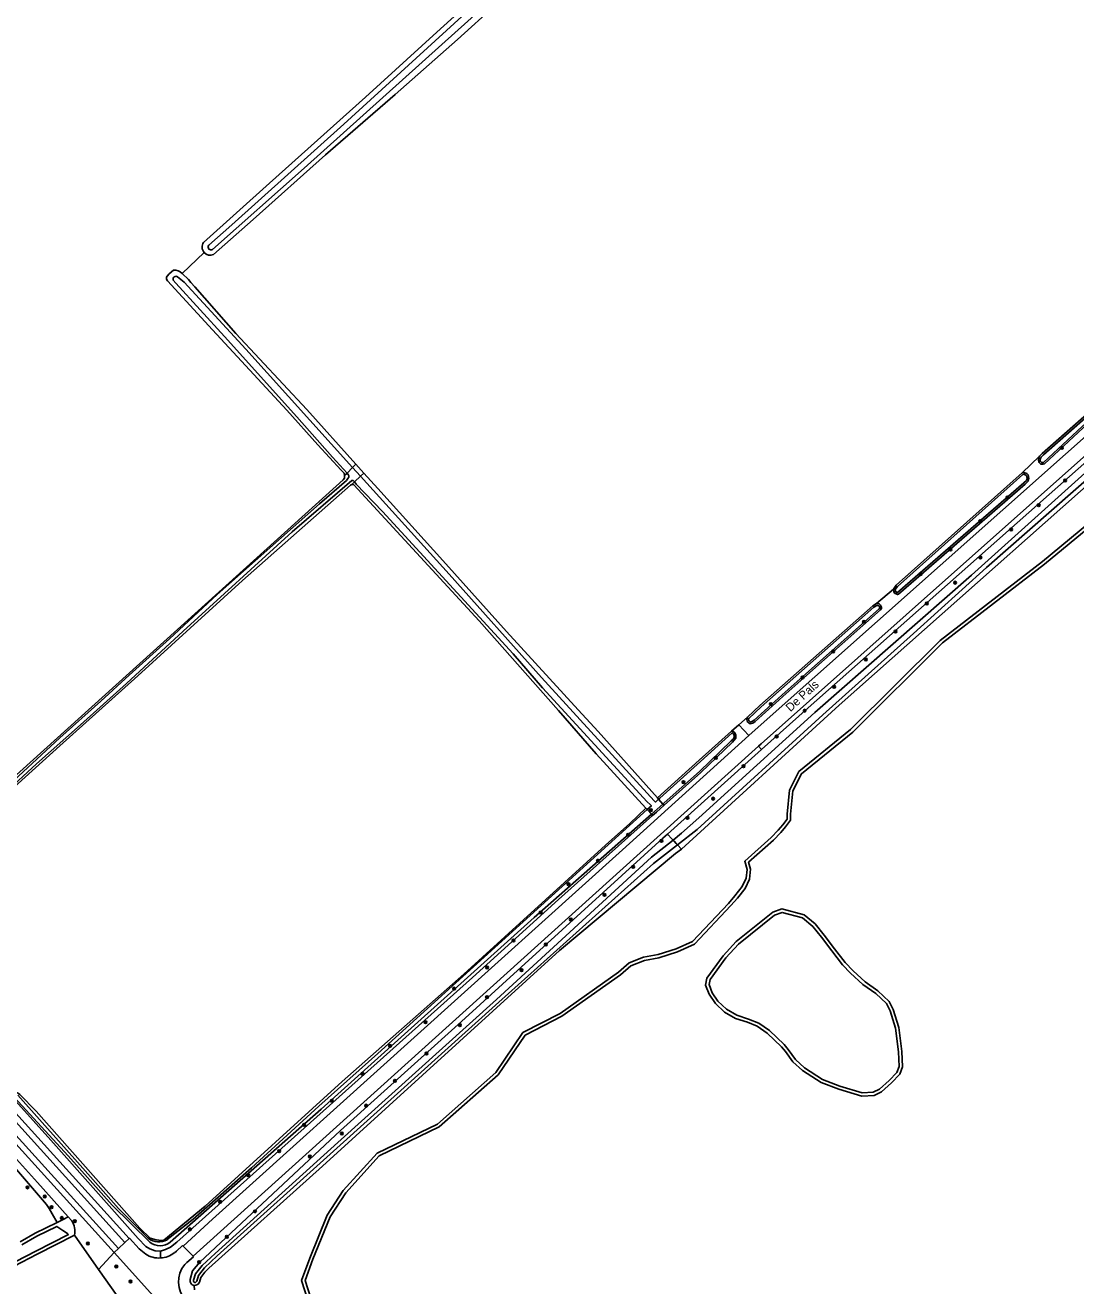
# Model space of a CAD drawing. Extents: x 136000 to 141014, y 402000 to 403500.
# Drawn here: x 140402.6 to 140713.2, y 402186.5 to 402559.2 of the extents above; entities that cross this region are included whole.
import ezdxf

# ---------------------------------------------------------------- set-up
doc = ezdxf.new("R2010")
doc.units = 0
for name, color, linetype in [('gg-anno-openbare ruimte label', 7, 'Continuous'), ('gg-knt-bronhoudergrens', 7, 'Continuous'), ('gg-knt-onverhard', 7, 'Continuous'), ('gg-knt-verharding', 7, 'Continuous'), ('gg-knt-verharding nz', 7, 'Continuous'), ('gg-kntw-bovenkant insteek waterloop', 7, 'Continuous'), ('gg-kntw-waterlijn', 7, 'Continuous'), ('gt-grn-groengrens', 7, 'Continuous'), ('gt-grn-vlakafsluiter', 7, 'Continuous'), ('gt-symb-boom', 7, 'Continuous'), ('gx-grn-maaiveld', 7, 'Continuous')]:
    doc.layers.add(name, color=color, linetype=linetype)

# ---------------------------------------------------------------- blocks, each defined once
blk = doc.blocks.new('gt0-BOOM')
at = {"layer": 'gt-symb-boom'}
for radius in [0.4, 0.2]:
    blk.add_circle((0, 0), radius, dxfattribs=at)

msp = doc.modelspace()

# ---------------------------------------------------------------- linework, layer by layer
at = {"layer": 'gg-knt-bronhoudergrens'}
for p, q in [((140702.56, 402431.77), (140697.4, 402426.83)), ((140659.34, 402392.49), (140654.34, 402388.16)), ((140613.6, 402352.33), (140611.48, 402350.47)), ((140613.6, 402352.33), (140616.17, 402354.57))]:
    msp.add_line(p, q, dxfattribs=at)
at = {"layer": 'gg-knt-onverhard'}
msp.add_line((140448.96, 402485.77), (140455.5, 402491.98), dxfattribs=at)
at = {"layer": 'gg-knt-verharding'}
for p, q in [((140428.89, 402196.34), (140348.51, 402285.04)), ((140433.33, 402200.45), (140391.85, 402246.26)), ((140430.13, 402197.48), (140432.07, 402199.3)), ((140432.07, 402199.3), (140433.33, 402200.45)), ((140428.85, 402196.3), (140428.89, 402196.34)), ((140428.89, 402196.34), (140430.13, 402197.48)), ((140449.25, 402198.24), (140449.12, 402198.37)), ((140449.25, 402198.24), (140452.21, 402195.26)), ((140452.21, 402195.26), (140452.33, 402195.08))]:
    msp.add_line(p, q, dxfattribs=at)
for points in [[(140619.43, 402346.05), (140620.22, 402346.76), (140663.1, 402384.9), (140807.85, 402513.53)], [(140784.32, 402498.22), (140617.54, 402350.02), (140616.61, 402349.18)], [(140616.61, 402349.18), (140579.21, 402315.34), (140457.99, 402206.21), (140449.25, 402198.24)], [(140452.21, 402195.26), (140583.46, 402313.57), (140619.43, 402346.05)], [(140433.33, 402200.45), (140433.44, 402200.53), (140436.32, 402197.39), (140438.23, 402195.81)], [(140447.67, 402175.61), (140447.63, 402175.57), (140428.85, 402196.3)], [(140446.68, 402196.21), (140447.32, 402196.75), (140449.12, 402198.37)], [(140449.78, 402192.78), (140450.41, 402193.41), (140452.33, 402195.08)]]:
    msp.add_lwpolyline(points, dxfattribs=at)
for centre, radius, start, end in [((140442.16, 402202.14), 7.45, 238.1843, 273.6453), ((140442.16, 402202.14), 7.45, 273.6037, 307.2786), ((140455.63, 402187.69), 7.75, 138.9322, 224.9792)]:
    msp.add_arc(centre, radius, start, end, dxfattribs=at)
at = {"layer": 'gg-knt-verharding nz'}
for p, q in [((140430.13, 402197.48), (140344.36, 402292.14)), ((140432.07, 402199.3), (140346.35, 402293.95))]:
    msp.add_line(p, q, dxfattribs=at)
at = {"layer": 'gg-kntw-bovenkant insteek waterloop'}
for p, q in [((140500.37, 402429.4), (140502.74, 402426.75)), ((140592.54, 402320.04), (140620.33, 402345.05)), ((140594.88, 402314.32), (140596.63, 402315.59)), ((140415.3, 402206.85), (140416.35, 402205.68))]:
    msp.add_line(p, q, dxfattribs=at)
for points in [[(140708.28, 402721.57), (140698.57, 402713.44), (140650.25, 402670.14), (140623.54, 402645.95), (140600.96, 402625.88), (140575.57, 402603.55), (140548.14, 402578.82), (140524.3, 402557.09), (140503.2, 402537.91), (140474.86, 402512.43), (140455.3, 402494.96)], [(140458.26, 402491.36), (140469.95, 402501.73), (140491.37, 402520.82), (140511.97, 402538.68), (140530.43, 402554.98), (140553.11, 402575.54), (140577.88, 402597.45), (140599.59, 402618.05), (140621.27, 402637.72), (140644.92, 402658.79), (140675.08, 402686.08), (140698.22, 402706.59), (140709.92, 402716.56)], [(140596.63, 402315.59), (140643.26, 402358.18), (140745.13, 402448.46), (140772.59, 402472.21), (140792.33, 402488.71), (140807.2, 402499.66), (140811.85, 402501.83), (140826.06, 402506.33), (140846.03, 402512.89), (140947.29, 402538.7), (140949.04, 402538.76), (140954.57, 402539.55), (140958.52, 402540.16), (141000, 402551.32)], [(140620.33, 402345.05), (140634.06, 402357.4), (140767.13, 402475.11), (140796.87, 402501.96), (140811.97, 402511.7), (140817.03, 402513.74)], [(140497.02, 402426), (140496.89, 402426.73), (140496.02, 402427.59), (140489.14, 402435.1), (140479.96, 402445.33), (140457.93, 402469.09), (140444.62, 402483.62), (140444.4, 402484.1), (140444.4, 402484.66), (140444.58, 402485.03), (140445.15, 402485.64), (140446.4, 402486.79)], [(140448.96, 402485.77), (140450.9, 402483.99), (140451.57, 402483.1), (140452.77, 402481.79), (140464.91, 402468.05), (140485.87, 402445.55), (140500.37, 402429.4)], [(140740.15, 402464.99), (140740.74, 402464.8), (140741.45, 402464.18), (140741.59, 402463.88), (140741.21, 402463.37), (140740.65, 402462.72), (140715.43, 402440.13), (140703.97, 402429.5), (140703.56, 402429.35), (140702.89, 402429.39), (140702.38, 402429.93), (140702.2, 402430.59), (140702.29, 402431.26), (140702.56, 402431.77)], [(140740.15, 402464.99), (140723.92, 402450.67), (140703.32, 402432.56), (140702.56, 402431.77)], [(140360.03, 402300.58), (140359.6, 402300.98), (140359.36, 402301.86), (140359.67, 402302.26), (140393.77, 402332.02), (140450.68, 402383.32), (140496.6, 402424.75), (140497.01, 402425.29), (140497.02, 402426)], [(140502.74, 402426.75), (140506.83, 402422.2), (140526.97, 402399.91), (140544.92, 402379.96), (140566.06, 402356.75), (140572, 402350.4), (140589.52, 402330.71)], [(140697.4, 402426.83), (140697.93, 402426.92), (140698.77, 402426.61), (140699.16, 402426.28), (140699.38, 402425.15), (140699.15, 402424.34), (140698.23, 402423.49), (140660.84, 402391), (140660.51, 402390.82), (140659.67, 402391.3), (140659.44, 402391.8), (140659.34, 402392.49)], [(140697.4, 402426.83), (140660.12, 402393.59), (140659.34, 402392.49)], [(140499.16, 402423.39), (140498.79, 402423.21), (140466.83, 402395.05), (140435.85, 402366.77), (140412.82, 402346.14), (140381.99, 402318.37), (140362.16, 402300.29), (140361.5, 402299.97), (140360.76, 402300.04), (140360.03, 402300.58)], [(140490.3, 402169.47), (140484.31, 402188.04), (140486.73, 402194.69), (140491.87, 402207.37), (140496.62, 402214.62), (140506.64, 402225.74), (140524.45, 402234.31), (140541.72, 402249.55), (140549.78, 402261.39), (140560.76, 402267.02), (140578.03, 402279.2), (140581.15, 402281.93), (140585.41, 402283.63), (140589.75, 402284.44), (140595.06, 402286.11), (140599.9, 402288.31), (140610.52, 402299.55), (140612.45, 402301.73), (140614.59, 402304.53), (140615.81, 402306.95), (140616.09, 402309.55), (140615.35, 402312.02), (140623.19, 402318.99), (140625.25, 402321.16), (140626.65, 402322.78), (140627.93, 402324.49), (140627.92, 402325.96), (140628.55, 402333.05), (140631.39, 402338.53), (140646.66, 402350.95), (140673.14, 402377.29), (140703.36, 402400.65), (140730.8, 402423.26)], [(140499.16, 402423.39), (140499.71, 402423.29), (140536.81, 402383.05), (140560.28, 402356.61), (140571.37, 402343.76), (140586.09, 402327.7)], [(140654.34, 402388.16), (140655.11, 402388.12), (140655.51, 402387.74), (140655.83, 402387.11), (140655.78, 402386.72), (140655.51, 402386.33), (140627.65, 402361.6), (140618.42, 402353.34), (140617.71, 402352.83), (140616.91, 402352.61), (140616.06, 402353.32), (140615.93, 402354.15), (140616.17, 402354.57)], [(140654.34, 402388.16), (140653.24, 402387.52), (140619.86, 402358.03), (140616.17, 402354.57)], [(140611.48, 402350.47), (140601.92, 402341.88), (140589.52, 402330.71)], [(140611.48, 402350.47), (140611.85, 402350.45), (140612.35, 402350.08), (140612.76, 402349.36), (140612.75, 402348.39), (140612.27, 402347.77), (140611.73, 402347.21), (140602.33, 402338.2), (140591.49, 402328.54)], [(140400.26, 402243.57), (140400.59, 402243.37), (140400.96, 402243.02), (140405.79, 402238.08), (140436.49, 402203.54), (140439.56, 402200.56), (140441.29, 402200.04), (140442.84, 402199.86), (140443.62, 402199.93), (140455.84, 402210.05), (140496.32, 402246.91), (140532.33, 402278.6), (140574.14, 402316.79), (140581.41, 402323.18), (140586.09, 402327.7)], [(140442.63, 402196.76), (140444.09, 402197.21), (140445.56, 402197.88), (140447.42, 402199.38), (140486.95, 402234.72), (140534.8, 402277.62), (140560.27, 402300.66), (140575.24, 402314.05), (140588.1, 402325.52)], [(140591.49, 402328.54), (140589.24, 402326.53), (140588.1, 402325.52)], [(140451.37, 402188.39), (140452.03, 402190.88), (140454.23, 402193.44), (140495.82, 402232.4), (140531.57, 402264.58), (140591.15, 402318.78), (140592.54, 402320.04)], [(140594.88, 402314.32), (140560.6, 402285.6), (140490.46, 402221.83), (140456.89, 402191.68), (140455.74, 402190.51), (140454.48, 402188.97), (140454.1, 402187.6)], [(140655.23, 402244.63), (140658.06, 402247.19), (140660.36, 402249.59), (140661.03, 402251.34), (140660.84, 402255.7), (140659.97, 402262.64), (140658.36, 402267.77), (140657.24, 402269.93), (140654.12, 402272.92), (140650.31, 402275.55), (140646.67, 402278.93), (140644.3, 402281.4), (140641.09, 402285.49), (140638.08, 402289.57), (140635.46, 402292.75), (140632.46, 402295.25), (140626.41, 402296.86), (140624.11, 402296.04), (140613.51, 402287.52), (140609.79, 402283.42), (140605.08, 402277.07), (140604.8, 402275.52), (140605.75, 402273.13), (140607.43, 402270.59), (140609.99, 402268.24), (140613.03, 402266.47), (140616.48, 402265.34), (140619.52, 402264.12), (140622.65, 402261.97), (140627, 402257.81), (140628.17, 402256.38), (140630.35, 402253.41), (140633.05, 402250.93), (140638.36, 402247.51), (140643.52, 402245.52), (140650.08, 402243.53), (140653.35, 402243.75), (140655.23, 402244.63)], [(140411.98, 402205.19), (140410.57, 402207.77), (140409.68, 402209.33), (140408.91, 402210.5), (140386.28, 402236.75), (140353.67, 402272.88), (140349.87, 402277.63)], [(140415.3, 402206.85), (140406.19, 402217.07), (140384.87, 402240.7), (140351.13, 402278.94)], [(140442.63, 402196.76), (140440.96, 402196.81), (140439.4, 402197.44), (140438.24, 402198.13), (140435.96, 402200.46), (140410.19, 402229.53), (140398.82, 402242.13), (140398.58, 402242.6), (140398.78, 402242.96), (140399.12, 402243.33), (140400.26, 402243.57)], [(140411.98, 402205.19), (140405.57, 402202.08), (140401.13, 402199.52)], [(140397.08, 402191.13), (140406.15, 402195.87), (140417.11, 402201.47)]]:
    msp.add_lwpolyline(points, dxfattribs=at)
for centre, radius, start, end in [((140457.31, 402493.6), 2.43, 146.0206, 221.9212), ((140457.31, 402493.6), 2.43, 221.9178, 292.8394), ((140446.52, 402483.37), 3.42, 44.4817, 91.9772), ((140412.04, 402202.73), 5.23, 346.0721, 34.3338), ((140452.74, 402188), 1.42, 163.9223, 263.1057), ((140452.74, 402188), 1.42, 263.1123, 343.9231)]:
    msp.add_arc(centre, radius, start, end, dxfattribs=at)
at = {"layer": 'gg-kntw-waterlijn'}
for p, q in [((140501.76, 402425.83), (140499.41, 402428.43)), ((140587.74, 402325.9), (140591.15, 402328.91))]:
    msp.add_line(p, q, dxfattribs=at)
for points in [[(140456.87, 402494.11), (140463.65, 402500.16), (140496.77, 402529.9), (140535.06, 402564.84), (140563.97, 402590.42), (140594.21, 402617.63), (140624.35, 402644.58), (140654.07, 402671.65), (140689.08, 402702.91), (140708.83, 402720.47), (140709.1, 402721.41), (140708.94, 402722.04)], [(140457.98, 402492.85), (140485.07, 402516.88), (140525.73, 402553.45), (140591.27, 402612.29), (140623.1, 402641.03), (140656.33, 402670.88), (140689.78, 402701.24), (140707.84, 402717.02), (140709.69, 402718.88), (140710.35, 402719.62), (140710.42, 402720.21), (140710.5, 402720.66), (140709.62, 402722.52)], [(140594.14, 402318.28), (140596.7, 402320.34), (140601.82, 402324.86), (140636.08, 402355.98), (140682.44, 402396.59), (140730.75, 402440.08), (140775.33, 402479.68), (140795.94, 402498.23), (140797.78, 402499.81), (140800.4, 402501.35), (140804.53, 402503.52), (140812.44, 402506.62), (140820.83, 402509.41), (140831.36, 402513.17), (140865.75, 402522.33), (140892.32, 402529.02), (140935.67, 402540.55), (140944.14, 402542.36), (140947.06, 402542.52), (140951.2, 402542.62), (140953.95, 402543.01), (140957.68, 402543.88), (140964.27, 402545.74), (141000, 402554.95)], [(140497.74, 402426.73), (140493.45, 402431.47), (140482.87, 402443.4), (140461.55, 402467.1), (140447.11, 402482.94), (140446.37, 402483.83)], [(140499.41, 402428.43), (140467.78, 402463.42), (140449.59, 402483.21), (140447.66, 402484.78)], [(140739.95, 402464.14), (140724.25, 402450.29), (140703.67, 402432.2), (140702.97, 402431.47), (140702.78, 402431.11), (140702.71, 402430.63), (140702.83, 402430.18), (140703.12, 402429.88), (140703.49, 402429.86), (140703.71, 402429.93), (140715.09, 402440.5), (140740.93, 402463.64)], [(140395.09, 402332.17), (140412.85, 402348.48), (140424.97, 402359.31), (140433.35, 402366.99), (140445.28, 402377.71), (140459.36, 402390.84), (140489.64, 402417.71), (140497.55, 402424.61), (140498.03, 402425.14), (140498.28, 402425.57), (140498.32, 402425.98)], [(140497.74, 402426.73), (140498.09, 402426.34), (140498.32, 402425.98)], [(140595.45, 402316.85), (140601.29, 402321.4), (140638.48, 402355.25), (140665.29, 402379.3), (140686.89, 402398.82), (140718.92, 402426.9)], [(140660.05, 402391.66), (140660.52, 402391.39), (140660.56, 402391.41), (140697.89, 402423.86), (140698.71, 402424.61), (140698.87, 402425.17), (140698.71, 402426.01), (140698.52, 402426.17), (140697.88, 402426.4), (140697.63, 402426.36), (140660.49, 402393.25), (140659.86, 402392.36), (140659.92, 402391.94), (140660.05, 402391.66)], [(140499.52, 402424.53), (140499.16, 402424.53), (140481.54, 402409.4), (140449.29, 402379.98), (140432.58, 402364.55), (140418.97, 402352.32), (140405.95, 402340.83), (140396.51, 402332.09)], [(140491.2, 402169.93), (140485.37, 402188.02), (140487.66, 402194.33), (140492.76, 402206.9), (140497.41, 402214.01), (140507.25, 402224.92), (140525.01, 402233.47), (140542.48, 402248.88), (140550.46, 402260.62), (140561.28, 402266.16), (140578.65, 402278.42), (140581.68, 402281.07), (140585.69, 402282.67), (140589.99, 402283.47), (140595.42, 402285.18), (140600.49, 402287.48), (140611.26, 402298.87), (140613.22, 402301.09), (140615.44, 402303.99), (140616.78, 402306.67), (140617.1, 402309.65), (140616.49, 402311.69), (140623.89, 402318.27), (140625.99, 402320.49), (140627.43, 402322.16), (140628.93, 402324.16), (140628.92, 402325.92), (140629.53, 402332.77), (140632.18, 402337.89), (140647.33, 402350.21), (140673.8, 402376.54), (140703.98, 402399.87), (140731.48, 402422.53)], [(140499.97, 402424.14), (140499.89, 402424.25), (140499.52, 402424.53)], [(140499.97, 402424.14), (140500.45, 402423.53), (140508.22, 402415.36), (140546.87, 402373.31), (140555.59, 402363.3), (140586.48, 402329.56), (140587.34, 402328.79)], [(140501.76, 402425.83), (140527.96, 402396.85), (140555.25, 402366.31), (140588.58, 402329.88)], [(140620.2, 402357.66), (140616.57, 402354.25), (140616.45, 402354.05), (140616.52, 402353.58), (140617.03, 402353.16), (140617.49, 402353.29), (140618.1, 402353.73), (140627.32, 402361.97), (140655.14, 402386.66), (140655.3, 402386.9), (140655.31, 402387.02), (140655.1, 402387.44), (140654.9, 402387.63), (140654.46, 402387.65), (140653.53, 402387.11), (140620.2, 402357.66)], [(140589.86, 402330.34), (140590.23, 402330.67), (140602.25, 402341.51), (140611.66, 402349.96), (140611.67, 402349.96), (140611.97, 402349.74), (140612.26, 402349.23), (140612.25, 402348.57), (140611.89, 402348.1), (140611.37, 402347.56), (140601.99, 402338.57), (140591.53, 402329.24), (140591.15, 402328.91)], [(140588.58, 402329.88), (140588.93, 402329.5), (140589.86, 402330.34)], [(140586.48, 402327.28), (140506.81, 402255.13), (140489.44, 402239.57), (140469.52, 402221.34), (140452.21, 402206.2), (140444.55, 402200.12)], [(140587.74, 402325.9), (140567.89, 402308.41), (140553.08, 402295.36), (140490.05, 402238.68), (140445.44, 402199.37)], [(140586.48, 402327.28), (140587.74, 402328.43), (140587.34, 402328.79)], [(140594.14, 402318.28), (140587.77, 402313.17), (140541.94, 402271.09), (140495.06, 402228.8), (140458.71, 402196.06), (140454.9, 402192.51), (140452.89, 402190.03), (140452.35, 402188.11)], [(140595.45, 402316.85), (140588.37, 402311.33), (140542.61, 402270.35), (140495.73, 402228.06), (140459.38, 402195.32), (140455.63, 402191.83), (140453.8, 402189.56), (140453.31, 402187.84)], [(140637.91, 402246.61), (140632.43, 402250.14), (140629.6, 402252.74), (140627.38, 402255.77), (140626.27, 402257.13), (140622.02, 402261.2), (140619.04, 402263.23), (140616.14, 402264.4), (140612.62, 402265.55), (140609.39, 402267.43), (140606.67, 402269.93), (140604.86, 402272.67), (140603.77, 402275.41), (140604.13, 402277.48), (140609.02, 402284.06), (140612.82, 402288.25), (140623.61, 402296.92), (140626.36, 402297.91), (140632.93, 402296.16), (140636.17, 402293.46), (140638.87, 402290.18), (140641.89, 402286.09), (140645.06, 402282.05), (140647.37, 402279.64), (140650.94, 402276.34), (140654.75, 402273.7), (140658.06, 402270.54), (140659.29, 402268.16), (140660.95, 402262.85), (140661.83, 402255.79), (140662.04, 402251.17), (140661.22, 402249.05), (140658.76, 402246.47), (140655.79, 402243.79), (140653.61, 402242.76), (140649.96, 402242.52), (140643.19, 402244.58), (140637.91, 402246.61)], [(140399.46, 402242.16), (140415.32, 402224.87), (140428.26, 402210.3), (140439.47, 402199.37)], [(140438.98, 402200.52), (140430.17, 402209.38), (140419.59, 402221.28), (140400.41, 402242.85)], [(140411.98, 402205.19), (140413.76, 402206.08), (140415.3, 402206.85)], [(140396.74, 402192.08), (140405.69, 402196.76), (140415.34, 402201.69), (140415.08, 402201.91), (140413.68, 402202.85), (140411.89, 402204.04), (140406.04, 402201.19)], [(140406.04, 402201.19), (140401.57, 402198.62)]]:
    msp.add_lwpolyline(points, dxfattribs=at)
for centre, radius, start, end in [((140457.53, 402493.57), 0.851, 140.5725, 302.2357), ((140447.14, 402484.13), 0.828, 51.8176, 200.8599), ((140442.08, 402204.6), 5.12, 232.7475, 298.8927), ((140442.46, 402203.1), 4.78, 231.343, 308.657), ((140452.83, 402187.98), 0.5, 164.2276, 344.3069)]:
    msp.add_arc(centre, radius, start, end, dxfattribs=at)
at = {"layer": 'gt-grn-groengrens'}
for p, q in [((140616.61, 402349.18), (140613.6, 402352.33)), ((140619.43, 402346.05), (140620.33, 402345.05)), ((140424.27, 402191.33), (140417.11, 402201.47)), ((140428.85, 402196.3), (140424.27, 402191.33)), ((140442.63, 402194.7), (140442.63, 402196.76)), ((140424.27, 402191.33), (140431.43, 402181.18)), ((140452.65, 402185.26), (140452.57, 402186.59))]:
    msp.add_line(p, q, dxfattribs=at)
at = {"layer": 'gt-grn-vlakafsluiter'}
for p, q in [((140497.74, 402426.73), (140497.02, 402426)), ((140499.41, 402428.43), (140497.74, 402426.73)), ((140500.37, 402429.4), (140499.41, 402428.43)), ((140589.52, 402330.71), (140589.86, 402330.34)), ((140589.86, 402330.34), (140591.15, 402328.91)), ((140586.09, 402327.7), (140586.48, 402327.28)), ((140587.74, 402325.9), (140586.48, 402327.28)), ((140588.1, 402325.52), (140587.74, 402325.9)), ((140591.49, 402328.54), (140591.15, 402328.91)), ((140596.63, 402315.59), (140595.45, 402316.85))]:
    msp.add_line(p, q, dxfattribs=at)
for points in [[(140592.54, 402320.04), (140593.8, 402318.66), (140594.14, 402318.28)], [(140594.14, 402318.28), (140594.31, 402318.09), (140594.47, 402317.92), (140595.11, 402317.21), (140595.45, 402316.85)]]:
    msp.add_lwpolyline(points, dxfattribs=at)
at = {"layer": 'gx-grn-maaiveld'}
for p, q in [((140501.76, 402425.83), (140502.74, 402426.75)), ((140499.97, 402424.14), (140499.16, 402423.39)), ((140499.97, 402424.14), (140501.76, 402425.83))]:
    msp.add_line(p, q, dxfattribs=at)

# ---------------------------------------------------------------- block references
at = {"layer": 'gt-symb-boom'}
for p in [(140709.09, 402434.2), (140710.07, 402424.6), (140693.01, 402419.56), (140702.27, 402417.28), (140685.01, 402412.55), (140694.14, 402410.07), (140676.18, 402404.15), (140685.03, 402401.81), (140667.31, 402396.87), (140677.57, 402394.36), (140669.17, 402388.24), (140650.62, 402382.76), (140659.95, 402379.89), (140641.51, 402374.04), (140651.15, 402371.66), (140632.4, 402366.34), (140641.77, 402363.56), (140623.06, 402358.48), (140633.08, 402356.52), (140624.79, 402348.91), (140606.83, 402342.54), (140615.01, 402340.08), (140597.22, 402335.39), (140605.98, 402330.5), (140587.6, 402327.08), (140598.43, 402324.82), (140580.86, 402319.83), (140590.72, 402318.02), (140571.96, 402312.17), (140582.35, 402310.34), (140563.2, 402305.21), (140573.87, 402302.09), (140555.01, 402296.84), (140563.9, 402294.76), (140546.94, 402288.57), (140556.51, 402287.42), (140539.18, 402280.56), (140549.37, 402279.81), (140529.43, 402274.34), (140539.13, 402271.8), (140520.96, 402264.44), (140531.14, 402263.51), (140510.46, 402257.42), (140521.26, 402255.18), (140502.33, 402249.16), (140511.92, 402247.1), (140493.27, 402241.16), (140503.4, 402239.74), (140485.1, 402234.05), (140496.2, 402231.51), (140477.65, 402226.26), (140486.78, 402224.74), (140468.52, 402219.2), (140403.26, 402215.58), (140408.34, 402212.9), (140410.37, 402209.71), (140460.22, 402211.29), (140413.38, 402206.53), (140470.53, 402208.49), (140417.22, 402205.62), (140451.28, 402203.18), (140421.13, 402198.99), (140462.22, 402200.99), (140429.52, 402192.19), (140453.99, 402193.47), (140433.74, 402187.78)]:
    msp.add_blockref('gt0-BOOM', p, dxfattribs=at)

# ---------------------------------------------------------------- texts
at = {"layer": 'gg-anno-openbare ruimte label'}
msp.add_text('De Pals', height=2.5, rotation=42.4, dxfattribs=at).set_placement((140628.85, 402356.04))

doc.saveas('drawing.dxf')
